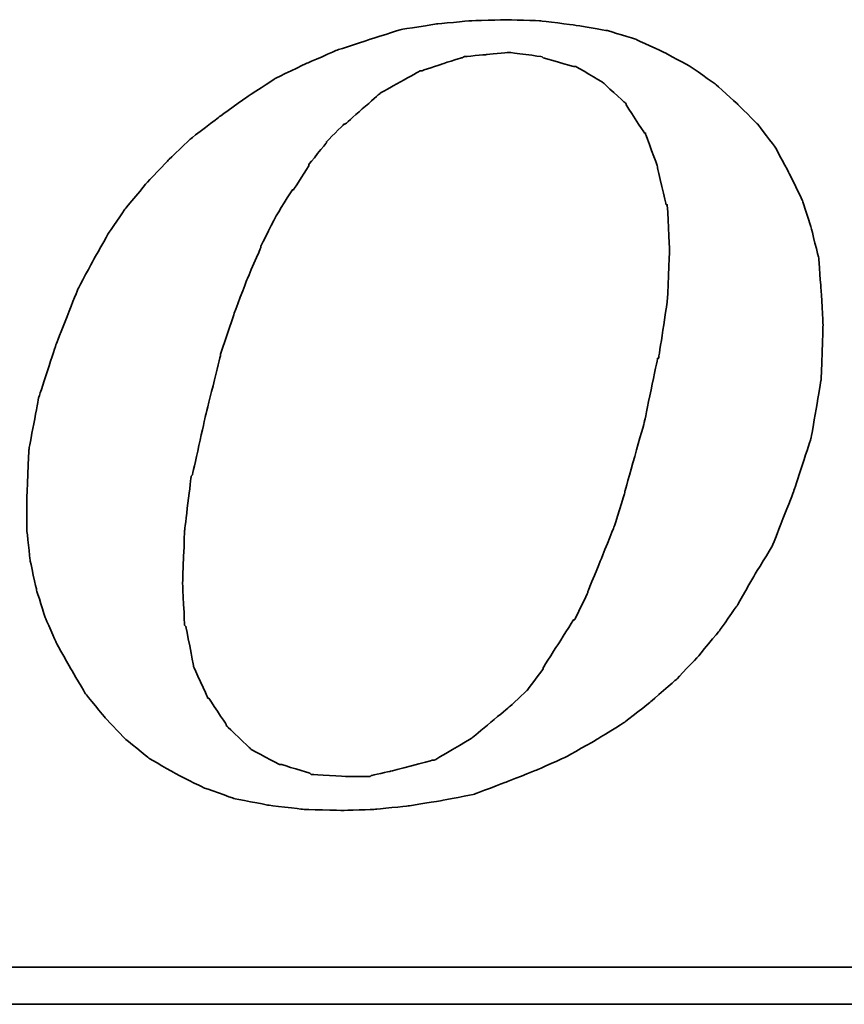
# Model space of a CAD drawing. Header units: millimetres. Extents: x -2774 to 3135, y -1571 to 860.
# Tile 302 of 625: x -2328 to -2323, y 111 to 117. Entities that reach past the tile are written whole.
import ezdxf

# ---------------------------------------------------------------- set-up
doc = ezdxf.new("R2010")
doc.units = ezdxf.units.MM
doc.layers.add('DIM', color=4, linetype='CONTINUOUS')
doc.layers.add('layer 1', color=7, linetype='CONTINUOUS')

# ---------------------------------------------------------------- blocks, each defined once
blk = doc.blocks.new('TBI MOTION logo(完整正式版)')
at = {"layer": 'layer 1', "color": 22, "lineweight": 35}
for points, knots in [([(35.79625, -6.98375), (35.79625, -6.98375), (36.23125, -7.43875), (36.23125, -7.43875), (36.23125, -7.43875), (36.23125, -7.43875), (36.75625, -7.87125), (36.75625, -7.87125), (36.75625, -7.87125), (36.75625, -7.87125), (37.33125, -8.20375), (37.33125, -8.20375), (37.33125, -8.20375), (37.33125, -8.20375), (37.95625, -8.51875), (37.95625, -8.51875), (37.95625, -8.51875), (37.95625, -8.51875), (38.62625, -8.75875), (38.62625, -8.75875), (38.62625, -8.75875), (38.62625, -8.75875), (39.37125, -8.90375), (39.37125, -8.90375), (39.37125, -8.90375), (39.37125, -8.90375), (40.14125, -8.99875), (40.14125, -8.99875), (40.14125, -8.99875), (40.14125, -8.99875), (41.02625, -9.02375), (41.02625, -9.02375), (41.02625, -9.02375), (41.02625, -9.02375), (41.74625, -8.99875), (41.74625, -8.99875), (41.74625, -8.99875), (41.74625, -8.99875), (42.46625, -8.92375), (42.46625, -8.92375), (42.46625, -8.92375), (42.46625, -8.92375), (43.21125, -8.80625), (43.21125, -8.80625), (43.21125, -8.80625), (43.21125, -8.80625), (43.93125, -8.66375), (43.93125, -8.66375), (43.93125, -8.66375), (43.93125, -8.66375), (44.62625, -8.39875), (44.62625, -8.39875), (44.62625, -8.39875), (44.62625, -8.39875), (45.29625, -8.13375), (45.29625, -8.13375), (45.29625, -8.13375), (45.29625, -8.13375), (45.94625, -7.84375), (45.94625, -7.84375), (45.94625, -7.84375), (45.94625, -7.84375), (46.61625, -7.46375), (46.61625, -7.46375), (46.61625, -7.46375), (46.61625, -7.46375), (47.24125, -7.07875), (47.24125, -7.07875), (47.24125, -7.07875), (47.24125, -7.07875), (47.81625, -6.62375), (47.81625, -6.62375), (47.81625, -6.62375), (47.81625, -6.62375), (48.36875, -6.14375), (48.36875, -6.14375), (48.36875, -6.14375), (48.36875, -6.14375), (48.84625, -5.64125), (48.84625, -5.64125), (48.84625, -5.64125), (48.84625, -5.64125), (49.32625, -5.06375), (49.32625, -5.06375), (49.32625, -5.06375), (49.32625, -5.06375), (49.71125, -4.51374), (49.71125, -4.51374), (49.71125, -4.51374), (49.71125, -4.51374), (50.09625, -3.83874), (50.09625, -3.83874), (50.09625, -3.83874), (50.09625, -3.83874), (50.48125, -3.21374), (50.48125, -3.21374), (50.48125, -3.21374), (50.48125, -3.21374), (50.96125, -1.99125), (50.96125, -1.99125), (50.96125, -1.99125), (50.96125, -1.99125), (51.34375, -0.81875), (51.34375, -0.81875), (51.34375, -0.81875), (51.34375, -0.81875), (51.56125, 0.45624), (51.56125, 0.45624), (51.56125, 0.45624), (51.56125, 0.45624), (51.60625, 1.67624), (51.60625, 1.67624), (51.60625, 1.67624), (51.60625, 1.67624), (51.56125, 2.44625), (51.56125, 2.44625), (51.56125, 2.44625), (51.56125, 2.44625), (51.51125, 3.14125), (51.51125, 3.14125), (51.51125, 3.14125), (51.51125, 3.14125), (51.34375, 3.81125), (51.34375, 3.81125), (51.34375, 3.81125), (51.34375, 3.81125), (51.15125, 4.41125), (51.15125, 4.41125), (51.15125, 4.41125), (51.15125, 4.41125), (50.86125, 5.01125), (50.86125, 5.01125), (50.86125, 5.01125), (50.86125, 5.01125), (50.55125, 5.58875), (50.55125, 5.58875), (50.55125, 5.58875), (50.55125, 5.58875), (50.16625, 6.09125), (50.16625, 6.09125), (50.16625, 6.09125), (50.16625, 6.09125), (49.71125, 6.54875), (49.71125, 6.54875), (49.71125, 6.54875), (49.71125, 6.54875), (49.23125, 6.98125), (49.23125, 6.98125), (49.23125, 6.98125), (49.23125, 6.98125), (48.67875, 7.36625), (48.67875, 7.36625), (48.67875, 7.36625), (48.67875, 7.36625), (48.10375, 7.67625), (48.10375, 7.67625), (48.10375, 7.67625), (48.10375, 7.67625), (47.48125, 7.96375), (47.48125, 7.96375), (47.48125, 7.96375), (47.48125, 7.96375), (46.85625, 8.15625), (46.85625, 8.15625), (46.85625, 8.15625), (46.85625, 8.15625), (46.13625, 8.27624), (46.13625, 8.27624), (46.13625, 8.27624), (46.13625, 8.27624), (45.39125, 8.37125), (45.39125, 8.37125), (45.39125, 8.37125), (45.39125, 8.37125), (44.62625, 8.39624), (44.62625, 8.39624), (44.62625, 8.39624), (44.62625, 8.39624), (43.83625, 8.37125), (43.83625, 8.37125), (43.83625, 8.37125), (43.83625, 8.37125), (43.09125, 8.30125), (43.09125, 8.30125), (43.09125, 8.30125), (43.09125, 8.30125), (42.32125, 8.18125), (42.32125, 8.18125), (42.32125, 8.18125), (42.32125, 8.18125), (41.62875, 7.96375), (41.62875, 7.96375), (41.62875, 7.96375), (41.62875, 7.96375), (40.90625, 7.72625), (40.90625, 7.72625), (40.90625, 7.72625), (40.90625, 7.72625), (40.23624, 7.43625), (40.23624, 7.43625), (40.23624, 7.43625), (40.23624, 7.43625), (39.54124, 7.10125), (39.54124, 7.10125), (39.54124, 7.10125), (39.54124, 7.10125), (38.91625, 6.69125), (38.91625, 6.69125), (38.91625, 6.69125), (38.91625, 6.69125), (38.31625, 6.26125), (38.31625, 6.26125), (38.31625, 6.26125), (38.31625, 6.26125), (37.69125, 5.78125), (37.69125, 5.78125), (37.69125, 5.78125), (37.69125, 5.78125), (37.18625, 5.30125), (37.18625, 5.30125), (37.18625, 5.30125), (37.18625, 5.30125), (36.70625, 4.79624), (36.70625, 4.79624), (36.70625, 4.79624), (36.70625, 4.79624), (36.23125, 4.22125), (36.23125, 4.22125), (36.23125, 4.22125), (36.23125, 4.22125), (35.87124, 3.69375), (35.87124, 3.69375), (35.87124, 3.69375), (35.87124, 3.69375), (35.53125, 3.09125), (35.53125, 3.09125), (35.53125, 3.09125), (35.53125, 3.09125), (35.19875, 2.47125), (35.19875, 2.47125), (35.19875, 2.47125), (35.19875, 2.47125), (34.71625, 1.24625), (34.71625, 1.24625), (34.71625, 1.24625), (34.71625, 1.24625), (34.33125, 0.06874), (34.33125, 0.06874), (34.33125, 0.06874), (34.33125, 0.06874), (34.11625, -1.07875), (34.11625, -1.07875), (34.11625, -1.07875), (34.11625, -1.07875), (34.07125, -2.15875), (34.07125, -2.15875), (34.07125, -2.15875), (34.07125, -2.15875), (34.07125, -2.85375), (34.07125, -2.85375), (34.07125, -2.85375), (34.07125, -2.85375), (34.14125, -3.50375), (34.14125, -3.50375), (34.14125, -3.50375), (34.14125, -3.50375), (34.28625, -4.17375), (34.28625, -4.17375), (34.28625, -4.17375), (34.28625, -4.17375), (34.47625, -4.77624), (34.47625, -4.77624), (34.47625, -4.77624), (34.47625, -4.77624), (34.71625, -5.32625), (34.71625, -5.32625), (34.71625, -5.32625), (34.71625, -5.32625), (35.05375, -5.92875), (35.05375, -5.92875), (35.05375, -5.92875), (35.05375, -5.92875), (35.36375, -6.45375), (35.36375, -6.45375), (35.36375, -6.45375), (35.36375, -6.45375), (35.79625, -6.98375), (35.79625, -6.98375)], [0, 0, 0, 0, 0.01388889, 0.01388889, 0.01388889, 0.0138889, 0.02777778, 0.02777778, 0.02777778, 0.02777779, 0.04166667, 0.04166667, 0.04166667, 0.04166668, 0.05555556, 0.05555556, 0.05555556, 0.05555557, 0.06944444, 0.06944444, 0.06944444, 0.06944445, 0.08333333, 0.08333333, 0.08333333, 0.08333334, 0.09722222, 0.09722222, 0.09722222, 0.09722223, 0.11111111, 0.11111111, 0.11111111, 0.11111112, 0.125, 0.125, 0.125, 0.12500001, 0.13888889, 0.13888889, 0.13888889, 0.1388889, 0.15277778, 0.15277778, 0.15277778, 0.15277779, 0.16666667, 0.16666667, 0.16666667, 0.16666668, 0.18055556, 0.18055556, 0.18055556, 0.18055557, 0.19444444, 0.19444444, 0.19444444, 0.19444445, 0.20833333, 0.20833333, 0.20833333, 0.20833334, 0.22222222, 0.22222222, 0.22222222, 0.22222223, 0.23611111, 0.23611111, 0.23611111, 0.23611112, 0.25, 0.25, 0.25, 0.25000001, 0.26388889, 0.26388889, 0.26388889, 0.2638889, 0.27777778, 0.27777778, 0.27777778, 0.27777779, 0.29166667, 0.29166667, 0.29166667, 0.29166668, 0.30555556, 0.30555556, 0.30555556, 0.30555557, 0.31944444, 0.31944444, 0.31944444, 0.31944445, 0.33333333, 0.33333333, 0.33333333, 0.33333334, 0.34722222, 0.34722222, 0.34722222, 0.34722223, 0.36111111, 0.36111111, 0.36111111, 0.36111112, 0.375, 0.375, 0.375, 0.37500001, 0.38888889, 0.38888889, 0.38888889, 0.3888889, 0.40277778, 0.40277778, 0.40277778, 0.40277779, 0.41666667, 0.41666667, 0.41666667, 0.41666668, 0.43055556, 0.43055556, 0.43055556, 0.43055557, 0.44444444, 0.44444444, 0.44444444, 0.44444445, 0.45833333, 0.45833333, 0.45833333, 0.45833334, 0.47222222, 0.47222222, 0.47222222, 0.47222223, 0.48611111, 0.48611111, 0.48611111, 0.48611112, 0.5, 0.5, 0.5, 0.50000001, 0.51388889, 0.51388889, 0.51388889, 0.5138889, 0.52777778, 0.52777778, 0.52777778, 0.52777779, 0.54166667, 0.54166667, 0.54166667, 0.54166668, 0.55555556, 0.55555556, 0.55555556, 0.55555557, 0.56944444, 0.56944444, 0.56944444, 0.56944445, 0.58333333, 0.58333333, 0.58333333, 0.58333334, 0.59722222, 0.59722222, 0.59722222, 0.59722223, 0.61111111, 0.61111111, 0.61111111, 0.61111112, 0.625, 0.625, 0.625, 0.62500001, 0.63888889, 0.63888889, 0.63888889, 0.6388889, 0.65277778, 0.65277778, 0.65277778, 0.65277779, 0.66666667, 0.66666667, 0.66666667, 0.66666668, 0.68055556, 0.68055556, 0.68055556, 0.68055557, 0.69444444, 0.69444444, 0.69444444, 0.69444445, 0.70833333, 0.70833333, 0.70833333, 0.70833334, 0.72222222, 0.72222222, 0.72222222, 0.72222223, 0.73611111, 0.73611111, 0.73611111, 0.73611112, 0.75, 0.75, 0.75, 0.75000001, 0.76388889, 0.76388889, 0.76388889, 0.7638889, 0.77777778, 0.77777778, 0.77777778, 0.77777779, 0.79166667, 0.79166667, 0.79166667, 0.79166668, 0.80555556, 0.80555556, 0.80555556, 0.80555557, 0.81944444, 0.81944444, 0.81944444, 0.81944445, 0.83333333, 0.83333333, 0.83333333, 0.83333334, 0.84722222, 0.84722222, 0.84722222, 0.84722223, 0.86111111, 0.86111111, 0.86111111, 0.86111112, 0.875, 0.875, 0.875, 0.87500001, 0.88888889, 0.88888889, 0.88888889, 0.8888889, 0.90277778, 0.90277778, 0.90277778, 0.90277779, 0.91666667, 0.91666667, 0.91666667, 0.91666668, 0.93055556, 0.93055556, 0.93055556, 0.93055557, 0.94444444, 0.94444444, 0.94444444, 0.94444445, 0.95833333, 0.95833333, 0.95833333, 0.95833334, 0.97222222, 0.97222222, 0.97222222, 0.97222223, 0.98611111, 0.98611111, 0.98611111, 0.98611112, 1, 1, 1, 1]), ([(38.33875, 1.03124), (38.33875, 1.03124), (38.62625, 1.89625), (38.62625, 1.89625), (38.62625, 1.89625), (38.62625, 1.89625), (38.91625, 2.66375), (38.91625, 2.66375), (38.91625, 2.66375), (38.91625, 2.66375), (39.22625, 3.38125), (39.22625, 3.38125), (39.22625, 3.38125), (39.22625, 3.38125), (39.22625, 3.40624), (39.22625, 3.40624), (39.22625, 3.40624), (39.22625, 3.40624), (39.56124, 4.07624), (39.56124, 4.07624), (39.56124, 4.07624), (39.56124, 4.07624), (39.92125, 4.65125), (39.92125, 4.65125), (39.92125, 4.65125), (39.92125, 4.65125), (39.94625, 4.65125), (39.94625, 4.65125), (39.94625, 4.65125), (39.94625, 4.65125), (40.28125, 5.17875), (40.28125, 5.17875), (40.28125, 5.17875), (40.28125, 5.17875), (40.28125, 5.20375), (40.28125, 5.20375), (40.28125, 5.20375), (40.28125, 5.20375), (40.66875, 5.68625), (40.66875, 5.68625), (40.66875, 5.68625), (40.66875, 5.68625), (40.66875, 5.70625), (40.66875, 5.70625), (40.66875, 5.70625), (40.66875, 5.70625), (41.05124, 6.09125), (41.05124, 6.09125), (41.05124, 6.09125), (41.05124, 6.09125), (41.07625, 6.09125), (41.07625, 6.09125), (41.07625, 6.09125), (41.07625, 6.09125), (41.84125, 6.76625), (41.84125, 6.76625), (41.84125, 6.76625), (41.84125, 6.76625), (41.86625, 6.78625), (41.86625, 6.78625), (41.86625, 6.78625), (41.86625, 6.78625), (42.73125, 7.26624), (42.73125, 7.26624), (42.73125, 7.26624), (42.73125, 7.26624), (42.75625, 7.26624), (42.75625, 7.26624), (42.75625, 7.26624), (42.75625, 7.26624), (43.18625, 7.41125), (43.18625, 7.41125), (43.18625, 7.41125), (43.18625, 7.41125), (43.64125, 7.55625), (43.64125, 7.55625), (43.64125, 7.55625), (43.64125, 7.55625), (43.66625, 7.55625), (43.66625, 7.55625), (43.66625, 7.55625), (43.66625, 7.55625), (43.69125, 7.58124), (43.69125, 7.58124), (43.69125, 7.58124), (43.69125, 7.58124), (44.19125, 7.62625), (44.19125, 7.62625), (44.19125, 7.62625), (44.19125, 7.62625), (44.67125, 7.67625), (44.67125, 7.67625), (44.67125, 7.67625), (44.67125, 7.67625), (44.69625, 7.67625), (44.69625, 7.67625), (44.69625, 7.67625), (44.69625, 7.67625), (45.41875, 7.58124), (45.41875, 7.58124), (45.41875, 7.58124), (45.41875, 7.58124), (45.44125, 7.55625), (45.44125, 7.55625), (45.44125, 7.55625), (45.44125, 7.55625), (46.11125, 7.36625), (46.11125, 7.36625), (46.11125, 7.36625), (46.11125, 7.36625), (46.13625, 7.36625), (46.13625, 7.36625), (46.13625, 7.36625), (46.13625, 7.36625), (46.15875, 7.36625), (46.15875, 7.36625), (46.15875, 7.36625), (46.15875, 7.36625), (46.73625, 7.02624), (46.73625, 7.02624), (46.73625, 7.02624), (46.73625, 7.02624), (46.76125, 7.00624), (46.76125, 7.00624), (46.76125, 7.00624), (46.76125, 7.00624), (47.24125, 6.57124), (47.24125, 6.57124), (47.24125, 6.57124), (47.24125, 6.57124), (47.26625, 6.54875), (47.26625, 6.54875), (47.26625, 6.54875), (47.26625, 6.54875), (47.26625, 6.52375), (47.26625, 6.52375), (47.26625, 6.52375), (47.26625, 6.52375), (47.67375, 5.89875), (47.67375, 5.89875), (47.67375, 5.89875), (47.67375, 5.89875), (47.69625, 5.89875), (47.69625, 5.89875), (47.69625, 5.89875), (47.69625, 5.89875), (47.69625, 5.87625), (47.69625, 5.87625), (47.69625, 5.87625), (47.69625, 5.87625), (47.96125, 5.15625), (47.96125, 5.15625), (47.96125, 5.15625), (47.96125, 5.15625), (47.96125, 5.13125), (47.96125, 5.13125), (47.96125, 5.13125), (47.96125, 5.13125), (48.15125, 4.31875), (48.15125, 4.31875), (48.15125, 4.31875), (48.15125, 4.31875), (48.17625, 4.31875), (48.17625, 4.31875), (48.17625, 4.31875), (48.17625, 4.31875), (48.17625, 4.29125), (48.17625, 4.29125), (48.17625, 4.29125), (48.17625, 4.29125), (48.22625, 3.33125), (48.22625, 3.33125), (48.22625, 3.33125), (48.22625, 3.33125), (48.22625, 3.30875), (48.22625, 3.30875), (48.22625, 3.30875), (48.22625, 3.30875), (48.17625, 2.20624), (48.17625, 2.20624), (48.17625, 2.20624), (48.17625, 2.20624), (48.17625, 2.18124), (48.17625, 2.18124), (48.17625, 2.18124), (48.17625, 2.18124), (47.98375, 0.93624), (47.98375, 0.93624), (47.98375, 0.93624), (47.98375, 0.93624), (47.96125, 0.93624), (47.96125, 0.93624), (47.96125, 0.93624), (47.96125, 0.93624), (47.67375, -0.45874), (47.67375, -0.45874), (47.67375, -0.45874), (47.67375, -0.45874), (47.24125, -1.99125), (47.24125, -1.99125), (47.24125, -1.99125), (47.24125, -1.99125), (47.24125, -2.01874), (47.24125, -2.01874), (47.24125, -2.01874), (47.24125, -2.01874), (47.00125, -2.78375), (47.00125, -2.78375), (47.00125, -2.78375), (47.00125, -2.78375), (46.71125, -3.50375), (46.71125, -3.50375), (46.71125, -3.50375), (46.71125, -3.50375), (46.42625, -4.19875), (46.42625, -4.19875), (46.42625, -4.19875), (46.42625, -4.19875), (46.42625, -4.22375), (46.42625, -4.22375), (46.42625, -4.22375), (46.42625, -4.22375), (46.13625, -4.82374), (46.13625, -4.82374), (46.13625, -4.82374), (46.13625, -4.82374), (46.11125, -4.82374), (46.11125, -4.82374), (46.11125, -4.82374), (46.11125, -4.82374), (45.77625, -5.35125), (45.77625, -5.35125), (45.77625, -5.35125), (45.77625, -5.35125), (45.44125, -5.87875), (45.44125, -5.87875), (45.44125, -5.87875), (45.44125, -5.87875), (45.44125, -5.90375), (45.44125, -5.90375), (45.44125, -5.90375), (45.44125, -5.90375), (45.10625, -6.35875), (45.10625, -6.35875), (45.10625, -6.35875), (45.10625, -6.35875), (45.08125, -6.38375), (45.08125, -6.38375), (45.08125, -6.38375), (45.08125, -6.38375), (44.69625, -6.74375), (44.69625, -6.74375), (44.69625, -6.74375), (44.69625, -6.74375), (43.88375, -7.41625), (43.88375, -7.41625), (43.88375, -7.41625), (43.88375, -7.41625), (43.85625, -7.43875), (43.85625, -7.43875), (43.85625, -7.43875), (43.85625, -7.43875), (43.04125, -7.91875), (43.04125, -7.91875), (43.04125, -7.91875), (43.04125, -7.91875), (43.01625, -7.91875), (43.01625, -7.91875), (43.01625, -7.91875), (43.01625, -7.91875), (42.99625, -7.91875), (42.99625, -7.91875), (42.99625, -7.91875), (42.99625, -7.91875), (42.08125, -8.15875), (42.08125, -8.15875), (42.08125, -8.15875), (42.08125, -8.15875), (41.65125, -8.25625), (41.65125, -8.25625), (41.65125, -8.25625), (41.65125, -8.25625), (41.62875, -8.27875), (41.62875, -8.27875), (41.62875, -8.27875), (41.62875, -8.27875), (41.60125, -8.27875), (41.60125, -8.27875), (41.60125, -8.27875), (41.60125, -8.27875), (41.12125, -8.27875), (41.12125, -8.27875), (41.12125, -8.27875), (41.12125, -8.27875), (40.35624, -8.23125), (40.35624, -8.23125), (40.35624, -8.23125), (40.35624, -8.23125), (40.33125, -8.23125), (40.33125, -8.23125), (40.33125, -8.23125), (40.33125, -8.23125), (40.30625, -8.20375), (40.30625, -8.20375), (40.30625, -8.20375), (40.30625, -8.20375), (39.68375, -8.01375), (39.68375, -8.01375), (39.68375, -8.01375), (39.68375, -8.01375), (39.66124, -8.01375), (39.66124, -8.01375), (39.66124, -8.01375), (39.66124, -8.01375), (39.63625, -8.01375), (39.63625, -8.01375), (39.63625, -8.01375), (39.63625, -8.01375), (39.01125, -7.67875), (39.01125, -7.67875), (39.01125, -7.67875), (39.01125, -7.67875), (38.98875, -7.65375), (38.98875, -7.65375), (38.98875, -7.65375), (38.98875, -7.65375), (38.48625, -7.17375), (38.48625, -7.17375), (38.48625, -7.17375), (38.48625, -7.17375), (38.45875, -7.14875), (38.45875, -7.14875), (38.45875, -7.14875), (38.45875, -7.14875), (38.45875, -7.12875), (38.45875, -7.12875), (38.45875, -7.12875), (38.45875, -7.12875), (38.07625, -6.54875), (38.07625, -6.54875), (38.07625, -6.54875), (38.07625, -6.54875), (38.05125, -6.54875), (38.05125, -6.54875), (38.05125, -6.54875), (38.05125, -6.54875), (38.05125, -6.52875), (38.05125, -6.52875), (38.05125, -6.52875), (38.05125, -6.52875), (37.74125, -5.85375), (37.74125, -5.85375), (37.74125, -5.85375), (37.74125, -5.85375), (37.74125, -5.82875), (37.74125, -5.82875), (37.74125, -5.82875), (37.74125, -5.82875), (37.57375, -4.96875), (37.57375, -4.96875), (37.57375, -4.96875), (37.57375, -4.96875), (37.54625, -4.94375), (37.54625, -4.94375), (37.54625, -4.94375), (37.54625, -4.94375), (37.50125, -4.03375), (37.50125, -4.03375), (37.50125, -4.03375), (37.50125, -4.03375), (37.50125, -4.00875), (37.50125, -4.00875), (37.50125, -4.00875), (37.50125, -4.00875), (37.54625, -2.85375), (37.54625, -2.85375), (37.54625, -2.85375), (37.54625, -2.85375), (37.69125, -1.65875), (37.69125, -1.65875), (37.69125, -1.65875), (37.69125, -1.65875), (37.71624, -1.63375), (37.71624, -1.63375), (37.71624, -1.63375), (37.71624, -1.63375), (38.00375, -0.33875), (38.00375, -0.33875), (38.00375, -0.33875), (38.00375, -0.33875), (38.33875, 1.00624), (38.33875, 1.00624), (38.33875, 1.00624), (38.33875, 1.00624), (38.33875, 1.03124), (38.33875, 1.03124)], [0, 0, 0, 0, 0.01010101, 0.01010101, 0.01010101, 0.01010102, 0.02020202, 0.02020202, 0.02020202, 0.02020203, 0.03030303, 0.03030303, 0.03030303, 0.03030304, 0.04040404, 0.04040404, 0.04040404, 0.04040405, 0.05050505, 0.05050505, 0.05050505, 0.05050506, 0.06060606, 0.06060606, 0.06060606, 0.06060607, 0.07070707, 0.07070707, 0.07070707, 0.07070708, 0.08080808, 0.08080808, 0.08080808, 0.08080809, 0.09090909, 0.09090909, 0.09090909, 0.0909091, 0.1010101, 0.1010101, 0.1010101, 0.10101011, 0.11111111, 0.11111111, 0.11111111, 0.11111112, 0.12121212, 0.12121212, 0.12121212, 0.12121213, 0.13131313, 0.13131313, 0.13131313, 0.13131314, 0.14141414, 0.14141414, 0.14141414, 0.14141415, 0.15151515, 0.15151515, 0.15151515, 0.15151516, 0.16161616, 0.16161616, 0.16161616, 0.16161617, 0.17171717, 0.17171717, 0.17171717, 0.17171718, 0.18181818, 0.18181818, 0.18181818, 0.18181819, 0.19191919, 0.19191919, 0.19191919, 0.1919192, 0.2020202, 0.2020202, 0.2020202, 0.20202021, 0.21212121, 0.21212121, 0.21212121, 0.21212122, 0.22222222, 0.22222222, 0.22222222, 0.22222223, 0.23232323, 0.23232323, 0.23232323, 0.23232324, 0.24242424, 0.24242424, 0.24242424, 0.24242425, 0.25252525, 0.25252525, 0.25252525, 0.25252526, 0.26262626, 0.26262626, 0.26262626, 0.26262627, 0.27272727, 0.27272727, 0.27272727, 0.27272728, 0.28282828, 0.28282828, 0.28282828, 0.28282829, 0.29292929, 0.29292929, 0.29292929, 0.2929293, 0.3030303, 0.3030303, 0.3030303, 0.30303031, 0.31313131, 0.31313131, 0.31313131, 0.31313132, 0.32323232, 0.32323232, 0.32323232, 0.32323233, 0.33333333, 0.33333333, 0.33333333, 0.33333334, 0.34343434, 0.34343434, 0.34343434, 0.34343435, 0.35353535, 0.35353535, 0.35353535, 0.35353536, 0.36363636, 0.36363636, 0.36363636, 0.36363637, 0.37373737, 0.37373737, 0.37373737, 0.37373738, 0.38383838, 0.38383838, 0.38383838, 0.38383839, 0.39393939, 0.39393939, 0.39393939, 0.3939394, 0.4040404, 0.4040404, 0.4040404, 0.40404041, 0.41414141, 0.41414141, 0.41414141, 0.41414142, 0.42424242, 0.42424242, 0.42424242, 0.42424243, 0.43434343, 0.43434343, 0.43434343, 0.43434344, 0.44444444, 0.44444444, 0.44444444, 0.44444445, 0.45454545, 0.45454545, 0.45454545, 0.45454546, 0.46464646, 0.46464646, 0.46464646, 0.46464647, 0.47474747, 0.47474747, 0.47474747, 0.47474748, 0.48484848, 0.48484848, 0.48484848, 0.48484849, 0.49494949, 0.49494949, 0.49494949, 0.4949495, 0.50505051, 0.50505051, 0.50505051, 0.50505052, 0.51515152, 0.51515152, 0.51515152, 0.51515153, 0.52525253, 0.52525253, 0.52525253, 0.52525254, 0.53535354, 0.53535354, 0.53535354, 0.53535355, 0.54545455, 0.54545455, 0.54545455, 0.54545456, 0.55555556, 0.55555556, 0.55555556, 0.55555557, 0.56565657, 0.56565657, 0.56565657, 0.56565658, 0.57575758, 0.57575758, 0.57575758, 0.57575759, 0.58585859, 0.58585859, 0.58585859, 0.5858586, 0.5959596, 0.5959596, 0.5959596, 0.59595961, 0.60606061, 0.60606061, 0.60606061, 0.60606062, 0.61616162, 0.61616162, 0.61616162, 0.61616163, 0.62626263, 0.62626263, 0.62626263, 0.62626264, 0.63636364, 0.63636364, 0.63636364, 0.63636365, 0.64646465, 0.64646465, 0.64646465, 0.64646466, 0.65656566, 0.65656566, 0.65656566, 0.65656567, 0.66666667, 0.66666667, 0.66666667, 0.66666668, 0.67676768, 0.67676768, 0.67676768, 0.67676769, 0.68686869, 0.68686869, 0.68686869, 0.6868687, 0.6969697, 0.6969697, 0.6969697, 0.69696971, 0.70707071, 0.70707071, 0.70707071, 0.70707072, 0.71717172, 0.71717172, 0.71717172, 0.71717173, 0.72727273, 0.72727273, 0.72727273, 0.72727274, 0.73737374, 0.73737374, 0.73737374, 0.73737375, 0.74747475, 0.74747475, 0.74747475, 0.74747476, 0.75757576, 0.75757576, 0.75757576, 0.75757577, 0.76767677, 0.76767677, 0.76767677, 0.76767678, 0.77777778, 0.77777778, 0.77777778, 0.77777779, 0.78787879, 0.78787879, 0.78787879, 0.7878788, 0.7979798, 0.7979798, 0.7979798, 0.79797981, 0.80808081, 0.80808081, 0.80808081, 0.80808082, 0.81818182, 0.81818182, 0.81818182, 0.81818183, 0.82828283, 0.82828283, 0.82828283, 0.82828284, 0.83838384, 0.83838384, 0.83838384, 0.83838385, 0.84848485, 0.84848485, 0.84848485, 0.84848486, 0.85858586, 0.85858586, 0.85858586, 0.85858587, 0.86868687, 0.86868687, 0.86868687, 0.86868688, 0.87878788, 0.87878788, 0.87878788, 0.87878789, 0.88888889, 0.88888889, 0.88888889, 0.8888889, 0.8989899, 0.8989899, 0.8989899, 0.89898991, 0.90909091, 0.90909091, 0.90909091, 0.90909092, 0.91919192, 0.91919192, 0.91919192, 0.91919193, 0.92929293, 0.92929293, 0.92929293, 0.92929294, 0.93939394, 0.93939394, 0.93939394, 0.93939395, 0.94949495, 0.94949495, 0.94949495, 0.94949496, 0.95959596, 0.95959596, 0.95959596, 0.95959597, 0.96969697, 0.96969697, 0.96969697, 0.96969698, 0.97979798, 0.97979798, 0.97979798, 0.97979799, 0.98989899, 0.98989899, 0.98989899, 0.989899, 1, 1, 1, 1]), ([(75.90875, -9.47875), (75.90875, -9.47875), (75.90875, -12.28625), (75.90875, -12.28625), (75.90875, -12.28625), (75.90875, -12.28625), (75.90875, -12.47875), (75.90875, -12.47875), (75.90875, -12.47875), (75.90875, -12.47875), (75.71625, -12.47875), (75.71625, -12.47875), (75.71625, -12.47875), (75.71625, -12.47875), (-88.32875, -12.47875), (-88.32875, -12.47875), (-88.32875, -12.47875), (-88.32875, -12.47875), (-88.32875, -13.29375), (-88.32875, -13.29375), (-88.32875, -13.29375), (-88.32875, -13.29375), (82.89125, -13.29375), (82.89125, -13.29375), (82.89125, -13.29375), (82.89125, -13.29375), (75.90875, -9.47875), (75.90875, -9.47875)], [0, 0, 0, 0, 0.14285714, 0.14285714, 0.14285714, 0.14285715, 0.28571429, 0.28571429, 0.28571429, 0.2857143, 0.42857143, 0.42857143, 0.42857143, 0.42857144, 0.57142857, 0.57142857, 0.57142857, 0.57142858, 0.71428571, 0.71428571, 0.71428571, 0.71428572, 0.85714286, 0.85714286, 0.85714286, 0.85714287, 1, 1, 1, 1])]:
    blk.add_open_spline(points, degree=3, knots=knots, dxfattribs=at)

msp = doc.modelspace()

# ---------------------------------------------------------------- block references
at = {"layer": 'DIM', "color": 7, "xscale": 0.2802190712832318, "yscale": 0.2802190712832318, "zscale": 0.2802190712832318}
msp.add_blockref('TBI MOTION logo(完整正式版)', (-2337.6206, 114.5047), dxfattribs=at)

doc.saveas('drawing.dxf')
